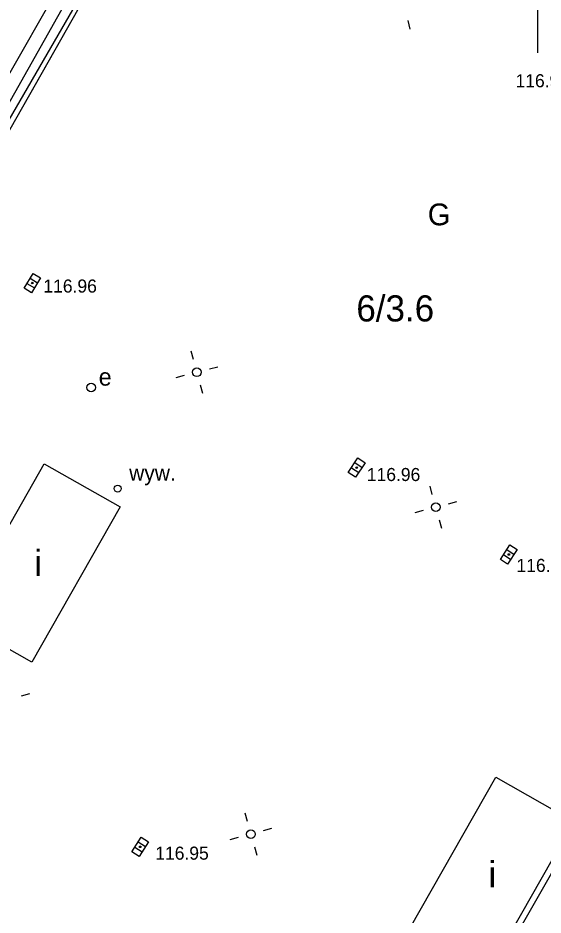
# Model space of a CAD drawing. Extents: x 6434771 to 6436222, y 5663454 to 5664782.
# Drawn here: x 6435470.2 to 6435500.3, y 5663845.5 to 5663897 of the extents above; entities that cross this region are included whole.
import ezdxf

# ---------------------------------------------------------------- set-up
doc = ezdxf.new("R2010")
doc.units = 0
for name, color, linetype in [('Warstwa 10', 7, 'Continuous'), ('Warstwa 12', 7, 'Continuous'), ('Warstwa 2', 7, 'Continuous'), ('Warstwa 30', 7, 'Continuous'), ('Warstwa 4', 7, 'Continuous'), ('Warstwa 5', 7, 'Continuous'), ('Warstwa 6', 7, 'Continuous'), ('Warstwa 63', 7, 'Continuous'), ('Warstwa 8', 7, 'Continuous'), ('Warstwa 9', 7, 'Continuous')]:
    doc.layers.add(name, color=color, linetype=linetype)

msp = doc.modelspace()

# ---------------------------------------------------------------- linework, layer by layer
at = {"layer": 'Warstwa 10'}
msp.add_lwpolyline([(6435447.39, 5663851.32), (6435446.7, 5663851.67), (6435454.35, 5663864.86), (6435465.08, 5663883.94), (6435477.42, 5663905.86), (6435489.22, 5663926.77), (6435497.391, 5663941.416)], dxfattribs=at)
at = {"layer": 'Warstwa 12'}
for points in [[(6435444.72, 5663850.05), (6435454.26, 5663866.79), (6435465.11, 5663885.76), (6435476.86, 5663906.32), (6435488.84, 5663927.17), (6435496.884, 5663941.422)], [(6435403.835, 5663811.61), (6435404.774, 5663811.901), (6435406.152, 5663812.294), (6435409.71, 5663814.355), (6435413.114, 5663816.285), (6435418.502, 5663819.755), (6435422.783, 5663822.415), (6435427.9, 5663826.016), (6435432.607, 5663829.324), (6435435.494, 5663831.265), (6435436.317, 5663831.89), (6435438.165, 5663835.286), (6435442.311, 5663842.841), (6435448.087, 5663853.439), (6435453.781, 5663863.237), (6435458.848, 5663872.068), (6435462.954, 5663879.35), (6435464.73, 5663882.672), (6435468.634, 5663889.335), (6435473.348, 5663897.461)]]:
    msp.add_lwpolyline(points, dxfattribs=at)
at = {"layer": 'Warstwa 2'}
for centre in [(6435480.47, 5663876.66), (6435494.17, 5663868.92), (6435483.57, 5663850.15)]:
    msp.add_circle(centre, 0.25, dxfattribs=at)
at = {"layer": 'Warstwa 30'}
for p, q in [((6435435.05, 5663829.56), (6435509.62, 5663960.76)), ((6435476.87, 5663805.79), (6435551.44, 5663936.99))]:
    msp.add_line(p, q, dxfattribs=at)
at = {"layer": 'Warstwa 4'}
for p, q in [((6435470.726, 5663881.76), (6435471.153, 5663881.501)), ((6435470.907, 5663882.059), (6435471.334, 5663881.8)), ((6435489.529, 5663871.474), (6435489.945, 5663871.197)), ((6435489.335, 5663871.183), (6435489.751, 5663870.906)), ((6435498.055, 5663866.191), (6435498.473, 5663865.916)), ((6435498.247, 5663866.484), (6435498.665, 5663866.209)), ((6435477.105, 5663849.703), (6435477.525, 5663849.431)), ((6435476.915, 5663849.409), (6435477.335, 5663849.137))]:
    msp.add_line(p, q, dxfattribs=at)
for points in [[(6435492.56, 5663896.845), (6435492.687, 5663896.361)], [(6435480.278, 5663877.385), (6435480.151, 5663877.869)], [(6435481.195, 5663876.852), (6435481.679, 5663876.979)], [(6435479.745, 5663876.468), (6435479.261, 5663876.341)], [(6435480.662, 5663875.935), (6435480.789, 5663875.451)], [(6435493.973, 5663869.644), (6435493.842, 5663870.126)], [(6435494.894, 5663869.117), (6435495.376, 5663869.248)], [(6435493.446, 5663868.723), (6435492.964, 5663868.592)], [(6435494.367, 5663868.196), (6435494.498, 5663867.714)], [(6435470.405, 5663858.091), (6435470.889, 5663858.219)], [(6435483.369, 5663850.873), (6435483.235, 5663851.354)], [(6435484.293, 5663850.351), (6435484.774, 5663850.485)], [(6435482.847, 5663849.949), (6435482.366, 5663849.815)], [(6435483.771, 5663849.427), (6435483.905, 5663848.946)]]:
    msp.add_lwpolyline(points, dxfattribs=at)
for points in [[(6435470.557, 5663881.482), (6435471.075, 5663882.337), (6435471.503, 5663882.078), (6435470.985, 5663881.223)], [(6435489.155, 5663870.912), (6435489.709, 5663871.745), (6435490.125, 5663871.468), (6435489.571, 5663870.635)], [(6435497.876, 5663865.92), (6435498.426, 5663866.755), (6435498.844, 5663866.48), (6435498.294, 5663865.645)], [(6435476.739, 5663849.135), (6435477.281, 5663849.976), (6435477.701, 5663849.705), (6435477.159, 5663848.864)]]:
    msp.add_lwpolyline(points, close=True, dxfattribs=at)
for centre, radius in [((6435474.41, 5663875.79), 0.25), ((6435475.93, 5663869.98), 0.2)]:
    msp.add_circle(centre, radius, dxfattribs=at)
at = {"layer": 'Warstwa 6'}
for points in [[(6435471.72, 5663871.41), (6435476.07, 5663868.93), (6435471, 5663860.02), (6435466.65, 5663862.49)], [(6435492.72, 5663844.81), (6435497.61, 5663853.41), (6435502.09, 5663850.87), (6435497.19, 5663842.26)]]:
    msp.add_lwpolyline(points, close=True, dxfattribs=at)
for centre in [(6435471.03, 5663881.78), (6435489.64, 5663871.19), (6435498.36, 5663866.2), (6435477.22, 5663849.42)]:
    msp.add_circle(centre, 0.045, dxfattribs=at)
at = {"layer": 'Warstwa 63'}
msp.add_line((6435500, 5663905), (6435500, 5663895), dxfattribs=at)
at = {"layer": 'Warstwa 8'}
msp.add_line((6435482.331, 5663815.398), (6435517.009, 5663876.411), dxfattribs=at)
at = {"layer": 'Warstwa 9'}
for p, q in [((6435472.335, 5663895.16), (6435498.617, 5663941.402)), ((6435440.71, 5663839.54), (6435472.335, 5663895.16))]:
    msp.add_line(p, q, dxfattribs=at)

# ---------------------------------------------------------------- texts
at = {"layer": 'Warstwa 30'}
for s, height, p in [('G', 1.25, (6435493.713, 5663885.095)), ('6/3.6', 1.5, (6435489.616, 5663879.575))]:
    msp.add_text(s, height=height, dxfattribs=at).set_placement(p)
at = {"layer": 'Warstwa 5'}
for s, height, p in [('e', 1, (6435474.839, 5663875.892)), ('wyw.', 0.9, (6435476.585, 5663870.438))]:
    msp.add_text(s, height=height, dxfattribs=at).set_placement(p)
at = {"layer": 'Warstwa 6'}
for s, p in [('116.99', (6435498.745, 5663893.018)), ('116.96', (6435471.667, 5663881.233)), ('116.96', (6435490.216, 5663870.416)), ('116.94', (6435498.8, 5663865.199)), ('116.95', (6435478.084, 5663848.682))]:
    msp.add_text(s, height=0.75, dxfattribs=at).set_placement(p)
at = {"layer": 'Warstwa 8'}
for p in [(6435471.152, 5663864.963), (6435497.195, 5663847.088)]:
    msp.add_text('i', height=1.5, dxfattribs=at).set_placement(p)

doc.saveas('drawing.dxf')
